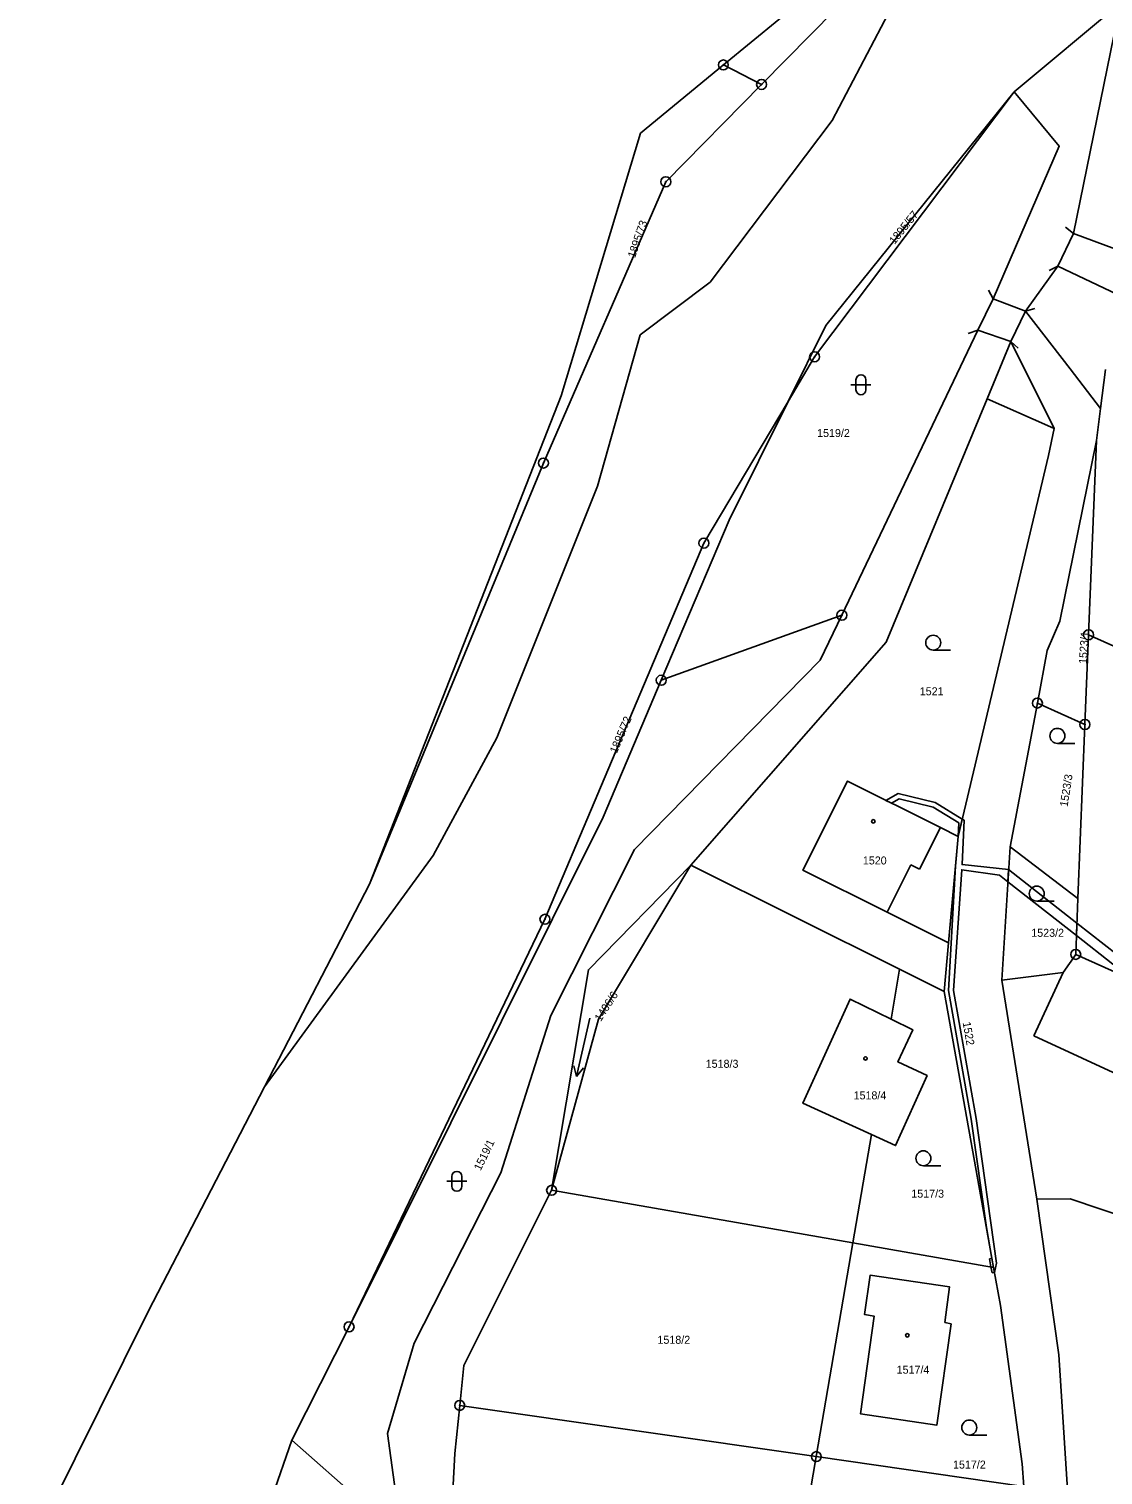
# Model space of a CAD drawing. Extents: x -587171 to -555306, y -1167727 to -1074732.
# Drawn here: x -559922.1 to -559814.4, y -1075878.4 to -1075733.4 of the extents above; entities that cross this region are included whole.
import ezdxf

# ---------------------------------------------------------------- set-up
doc = ezdxf.new("R2010")
doc.units = 0
for name, color, linetype in [('Hranice parcel', 7, 'Continuous'), ('Parcelní čísla', 7, 'Continuous'), ('Vnitřní kresba', 7, 'Continuous'), ('Věcná břemena k části', 7, 'Continuous'), ('Značky bodu BP', 7, 'Continuous'), ('Značky budov', 7, 'Continuous'), ('Značky kultur', 7, 'Continuous')]:
    doc.layers.add(name, color=color, linetype=linetype)

msp = doc.modelspace()

# ---------------------------------------------------------------- linework, layer by layer
at = {"layer": 'Hranice parcel'}
for p, q in [((-559822.05, -1075711.99), (-559852.46, -1075736.97)), ((-559812.62, -1075730.76), (-559823.29, -1075739.66)), ((-559852.46, -1075736.97), (-559860.78, -1075743.81)), ((-559848.62, -1075738.93), (-559852.46, -1075736.97)), ((-559860.78, -1075743.81), (-559868.74, -1075770.18)), ((-559825.4, -1075760.45), (-559826.93, -1075763.58)), ((-559822.15, -1075761.67), (-559823.62, -1075764.72)), ((-559826.93, -1075763.58), (-559840.57, -1075792.18)), ((-559823.62, -1075764.72), (-559826, -1075770.48)), ((-559814.61, -1075771.43), (-559814.1, -1075767.51)), ((-559868.74, -1075770.18), (-559887.96, -1075819.17)), ((-559815.03, -1075774.66), (-559814.61, -1075771.43)), ((-559815.81, -1075794.14), (-559815.03, -1075774.66)), ((-559840.57, -1075792.18), (-559858.69, -1075798.7)), ((-559816.18, -1075803.14), (-559815.81, -1075794.14)), ((-559773.1, -1075813.33), (-559815.81, -1075794.14)), ((-559823.69, -1075815.4), (-559820.95, -1075800.99)), ((-559820.95, -1075800.99), (-559816.18, -1075803.14)), ((-559816.88, -1075820.6), (-559816.18, -1075803.14)), ((-559829.85, -1075825.04), (-559828.9, -1075814.36)), ((-559824.5, -1075828.78), (-559823.69, -1075815.4)), ((-559816.88, -1075820.6), (-559823.69, -1075815.4)), ((-559855.73, -1075817.26), (-559834.77, -1075827.69)), ((-559898.5, -1075839.5), (-559887.96, -1075819.17)), ((-559817.1, -1075826.2), (-559816.88, -1075820.6)), ((-559830.29, -1075829.92), (-559829.85, -1075825.04)), ((-559834.77, -1075827.69), (-559835.63, -1075832.7)), ((-559834.77, -1075827.69), (-559830.29, -1075829.92)), ((-559821, -1075850.76), (-559824.5, -1075828.78)), ((-559830.29, -1075829.92), (-559825.35, -1075857.6)), ((-559910.17, -1075862.03), (-559898.5, -1075839.5)), ((-559837.6, -1075844.28), (-559839.46, -1075855.14)), ((-559839.46, -1075855.14), (-559869.69, -1075849.87)), ((-559839.46, -1075855.14), (-559843.13, -1075876.59)), ((-559825.35, -1075857.6), (-559839.46, -1075855.14)), ((-559922.14, -1075886.1), (-559910.17, -1075862.03)), ((-559895.77, -1075874.94), (-559890.02, -1075863.57)), ((-559843.13, -1075876.59), (-559878.91, -1075871.45)), ((-559897.73, -1075880.63), (-559895.77, -1075874.94)), ((-559888.63, -1075881.23), (-559895.77, -1075874.94)), ((-559843.13, -1075876.59), (-559845.2, -1075888.67)), ((-559822.32, -1075879.58), (-559843.13, -1075876.59))]:
    msp.add_line(p, q, dxfattribs=at)
for points in [[(-559898.5, -1075839.5), (-559881.57, -1075816.29), (-559875.2, -1075804.47), (-559865.09, -1075779.24), (-559860.82, -1075764.06), (-559853.79, -1075758.78), (-559841.53, -1075742.55), (-559834.52, -1075729.12), (-559818.28, -1075718.87), (-559811.81, -1075709.13), (-559807.28, -1075698.92), (-559792.12, -1075687.96), (-559782.98, -1075669.3), (-559779.99, -1075643.12), (-559786.3, -1075602.12), (-559787.28, -1075562.3)], [(-559848.62, -1075738.93), (-559826.49, -1075716.46), (-559822.05, -1075711.99)], [(-559812.62, -1075730.76), (-559817.32, -1075753.87), (-559818.88, -1075757.17), (-559822.15, -1075761.67)], [(-559887.96, -1075819.17), (-559870.51, -1075776.91), (-559858.23, -1075748.69), (-559848.62, -1075738.93)], [(-559845.97, -1075770.74), (-559842.18, -1075763.1), (-559823.29, -1075739.66)], [(-559845.97, -1075770.74), (-559843.3, -1075766.25), (-559823.29, -1075739.66)], [(-559823.29, -1075739.66), (-559818.76, -1075745.13), (-559825.4, -1075760.45)], [(-559814.61, -1075771.43), (-559817.67, -1075767.47), (-559822.15, -1075761.67)], [(-559890.02, -1075863.57), (-559870.36, -1075822.68), (-559854.41, -1075784.94), (-559845.97, -1075770.74)], [(-559858.69, -1075798.7), (-559851.87, -1075782.64), (-559845.97, -1075770.74)], [(-559826, -1075770.48), (-559836.13, -1075794.89), (-559855.73, -1075817.26)], [(-559828.9, -1075814.36), (-559819.83, -1075776.16), (-559819.25, -1075773.44), (-559819.94, -1075773.14), (-559826, -1075770.48)], [(-559820.95, -1075800.99), (-559819.95, -1075795.71), (-559818.71, -1075792.77), (-559815.03, -1075774.66)], [(-559840.57, -1075792.18), (-559842.73, -1075796.7), (-559861.39, -1075815.68), (-559869.77, -1075832.33), (-559874.77, -1075848.11), (-559883.47, -1075865.22), (-559886.15, -1075874.26), (-559884.7, -1075885)], [(-559890.02, -1075863.57), (-559864.52, -1075812.45), (-559858.69, -1075798.7)], [(-559828.9, -1075814.36), (-559830.67, -1075813.48), (-559840.01, -1075808.82), (-559844.47, -1075817.77), (-559836.03, -1075821.97), (-559829.85, -1075825.04)], [(-559869.69, -1075849.87), (-559865.99, -1075827.74), (-559855.73, -1075817.26)], [(-559855.73, -1075817.26), (-559864.98, -1075832.7), (-559869.69, -1075849.87)], [(-559824.5, -1075828.78), (-559818.36, -1075828.02), (-559817.1, -1075826.2)], [(-559794.29, -1075839.2), (-559793.51, -1075836.79), (-559817.1, -1075826.2)], [(-559837.6, -1075844.28), (-559844.47, -1075841.13), (-559839.74, -1075830.68), (-559835.63, -1075832.7)], [(-559835.63, -1075832.7), (-559833.46, -1075833.76), (-559834.95, -1075836.99), (-559832.01, -1075838.36), (-559835.18, -1075845.39), (-559837.6, -1075844.28)], [(-559869.69, -1075849.87), (-559878.5, -1075867.46), (-559878.91, -1075871.45)], [(-559821, -1075850.76), (-559817.67, -1075850.72), (-559811.62, -1075852.78), (-559800.85, -1075857.2)], [(-559817.68, -1075883.54), (-559818.78, -1075866.38), (-559821, -1075850.76)], [(-559825.35, -1075857.6), (-559824.66, -1075861.44), (-559822.46, -1075877.32), (-559822.32, -1075879.58)], [(-559830.23, -1075863.12), (-559829.6, -1075863.27), (-559831.03, -1075873.42), (-559838.68, -1075872.31), (-559837.31, -1075862.51), (-559838.29, -1075862.34), (-559837.71, -1075858.37), (-559829.77, -1075859.54), (-559830.23, -1075863.12)], [(-559878.91, -1075871.45), (-559879.4, -1075876.28), (-559879.85, -1075884.48)]]:
    msp.add_lwpolyline(points, dxfattribs=at)
at = {"layer": 'Vnitřní kresba'}
for p, q in [((-559818.11, -1075753.25), (-559817.32, -1075753.87)), ((-559817.32, -1075753.87), (-559811.02, -1075756.21)), ((-559819.78, -1075757.61), (-559818.88, -1075757.17)), ((-559818.88, -1075757.17), (-559812.91, -1075760)), ((-559825.84, -1075759.55), (-559825.4, -1075760.45)), ((-559822.15, -1075761.67), (-559825.4, -1075760.45)), ((-559821.19, -1075761.4), (-559822.15, -1075761.67)), ((-559827.88, -1075763.91), (-559826.93, -1075763.58)), ((-559826.93, -1075763.58), (-559823.62, -1075764.72)), ((-559819.25, -1075773.44), (-559823.62, -1075764.72)), ((-559822.89, -1075765.4), (-559823.62, -1075764.72)), ((-559832.78, -1075817.66), (-559830.67, -1075813.48)), ((-559836.03, -1075821.97), (-559833.64, -1075817.23)), ((-559833.64, -1075817.23), (-559832.78, -1075817.66)), ((-559818.36, -1075828.02), (-559821.3, -1075834.37)), ((-559821.3, -1075834.37), (-559811.62, -1075838.87))]:
    msp.add_line(p, q, dxfattribs=at)
at = {"layer": 'Věcná břemena k části'}
for points in [[(-559834.91, -1075810.05), (-559836.14, -1075810.75), (-559835.6, -1075811.02), (-559834.83, -1075810.59), (-559831.42, -1075811.44), (-559828.83, -1075813.02), (-559828.9, -1075814.36), (-559828.49, -1075812.64), (-559831.22, -1075810.98)], [(-559828.49, -1075812.64), (-559828.9, -1075814.36), (-559829.17, -1075817.36), (-559829.87, -1075829.84), (-559827.6, -1075842.75), (-559826.06, -1075853.6), (-559825.51, -1075856.7), (-559825.35, -1075857.6), (-559825.26, -1075858.11), (-559825.05, -1075857.17), (-559827.1, -1075842.67), (-559829.37, -1075829.82), (-559828.54, -1075817.71), (-559824.76, -1075818.25), (-559823.9, -1075818.92), (-559823.83, -1075817.7), (-559828.51, -1075817.2), (-559828.31, -1075812.74)], [(-559823.83, -1075817.7), (-559823.9, -1075818.92), (-559817.03, -1075824.32), (-559816.98, -1075823.08)], [(-559816.98, -1075823.08), (-559817.03, -1075824.32), (-559813.39, -1075827.17), (-559784.18, -1075838.41), (-559783.62, -1075837.14), (-559812.89, -1075826.29)], [(-559825.76, -1075856.75), (-559825.61, -1075857.55), (-559825.35, -1075857.6), (-559825.51, -1075856.7)], [(-559825.5, -1075858.15), (-559825.26, -1075858.11), (-559825.35, -1075857.6), (-559825.61, -1075857.55)]]:
    msp.add_lwpolyline(points, close=True, dxfattribs=at)
at = {"layer": 'Značky bodu BP'}
for centre, radius in [((-559852.46, -1075736.97), 0.5), ((-559852.46, -1075736.97), 0.0303), ((-559848.62, -1075738.93), 0.5), ((-559848.62, -1075738.93), 0.0303), ((-559858.23, -1075748.69), 0.5), ((-559858.23, -1075748.69), 0.0303), ((-559843.3, -1075766.25), 0.5), ((-559843.3, -1075766.25), 0.0303), ((-559870.51, -1075776.91), 0.5), ((-559870.51, -1075776.91), 0.0303), ((-559854.41, -1075784.94), 0.5), ((-559854.41, -1075784.94), 0.0303), ((-559840.57, -1075792.18), 0.5), ((-559840.57, -1075792.18), 0.0303), ((-559815.81, -1075794.14), 0.5), ((-559815.81, -1075794.14), 0.0303), ((-559858.69, -1075798.7), 0.5), ((-559858.69, -1075798.7), 0.0303), ((-559820.95, -1075800.99), 0.5), ((-559820.95, -1075800.99), 0.0303), ((-559816.18, -1075803.14), 0.5), ((-559816.18, -1075803.14), 0.0303), ((-559870.36, -1075822.68), 0.5), ((-559870.36, -1075822.68), 0.0303), ((-559817.1, -1075826.2), 0.5), ((-559817.1, -1075826.2), 0.0303), ((-559869.69, -1075849.87), 0.5), ((-559869.69, -1075849.87), 0.0303), ((-559890.02, -1075863.57), 0.5), ((-559890.02, -1075863.57), 0.0303), ((-559878.91, -1075871.45), 0.5), ((-559878.91, -1075871.45), 0.0303), ((-559843.13, -1075876.59), 0.5), ((-559843.13, -1075876.59), 0.0303)]:
    msp.add_circle(centre, radius, dxfattribs=at)
at = {"layer": 'Značky budov'}
for centre in [(-559837.41, -1075812.86), (-559838.19, -1075836.64), (-559834, -1075864.42)]:
    msp.add_circle(centre, 0.175, dxfattribs=at)
at = {"layer": 'Značky kultur'}
for p, q in [((-559839.65, -1075769.06), (-559837.65, -1075769.06)), ((-559839.15, -1075768.56), (-559839.15, -1075769.56)), ((-559838.15, -1075769.56), (-559838.15, -1075768.56)), ((-559831.4, -1075795.68), (-559829.65, -1075795.68)), ((-559818.94, -1075805.03), (-559817.19, -1075805.03)), ((-559821.01, -1075820.86), (-559819.26, -1075820.86)), ((-559865.84, -1075832.59), (-559867.19, -1075838.44)), ((-559867.19, -1075838.44), (-559867.46, -1075837.37)), ((-559867.19, -1075838.44), (-559866.48, -1075837.6)), ((-559832.39, -1075847.41), (-559830.64, -1075847.41)), ((-559880.2, -1075848.97), (-559878.2, -1075848.97)), ((-559879.7, -1075848.47), (-559879.7, -1075849.47)), ((-559878.7, -1075849.47), (-559878.7, -1075848.47)), ((-559827.78, -1075874.42), (-559826.03, -1075874.42))]:
    msp.add_line(p, q, dxfattribs=at)
for centre in [(-559831.4, -1075794.93), (-559818.94, -1075804.28), (-559821.01, -1075820.11), (-559832.39, -1075846.66), (-559827.78, -1075873.67)]:
    msp.add_circle(centre, 0.75, dxfattribs=at)
for centre, start, end in [((-559838.65, -1075768.56), 0, 180), ((-559838.65, -1075769.56), 180, 359.9879), ((-559879.2, -1075848.47), 0, 180), ((-559879.2, -1075849.47), 180, 359.9879)]:
    msp.add_arc(centre, 0.5, start, end, dxfattribs=at)

# ---------------------------------------------------------------- texts
at = {"layer": 'Parcelní čísla'}
for s, rotation, p in [('1895/57', 51, (-559835.28, -1075755.03)), ('1895/73', 71, (-559861.33, -1075756.4)), ('1523/1', 86, (-559816, -1075797.09)), ('1895/72', 67, (-559863.16, -1075806.11)), ('1523/3', 81, (-559817.92, -1075811.44)), ('1406/6', 57, (-559864.77, -1075833.01)), ('1522', 280, (-559828.45, -1075833.04)), ('1519/1', 64, (-559876.82, -1075847.97))]:
    msp.add_text(s, height=0.803, rotation=rotation, dxfattribs=at).set_placement(p)
for s, p in [('1519/2', (-559843.05, -1075774.3)), ('1521', (-559832.75, -1075800.21)), ('1520', (-559838.46, -1075817.18)), ('1523/2', (-559821.56, -1075824.44)), ('1518/3', (-559854.23, -1075837.58)), ('1518/4', (-559839.39, -1075840.75)), ('1517/3', (-559833.6, -1075850.61)), ('1518/2', (-559859.07, -1075865.27)), ('1517/4', (-559835.07, -1075868.27)), ('1517/2', (-559829.41, -1075877.79))]:
    msp.add_text(s, height=0.803, dxfattribs=at).set_placement(p)

doc.saveas('drawing.dxf')
